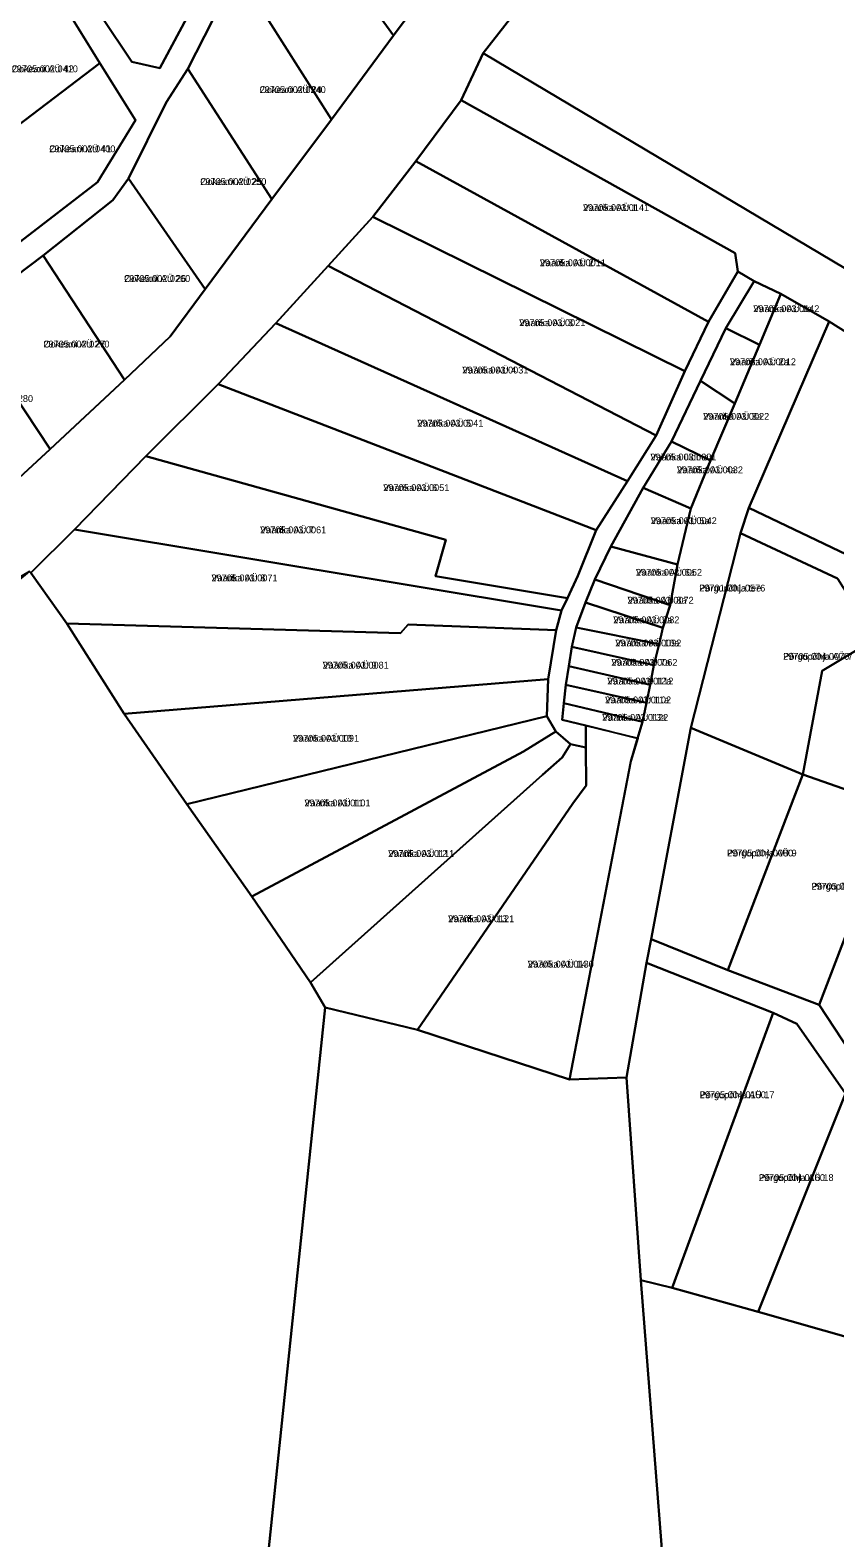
# Model space of a CAD drawing. Extents: x 504287 to 537970, y 6539941 to 6586214.
# Drawn here: x 518831.9 to 519008.5, y 6562862.8 to 6563193.8 of the extents above; entities that cross this region are included whole.
import ezdxf

# ---------------------------------------------------------------- set-up
doc = ezdxf.new("R2010")
doc.units = 0
for name, color, linetype in [('L_AADRESS', 7, 'Continuous'), ('PIIR', 7, 'Continuous'), ('TUNNUS', 7, 'Continuous')]:
    doc.layers.add(name, color=color, linetype=linetype)

msp = doc.modelspace()

# ---------------------------------------------------------------- linework, layer by layer
at = {"layer": 'PIIR'}
for points in [[(518611.67, 6562978.96), (518632.13, 6562986.98), (518663.34, 6562995.34), (518677.68, 6563001.14), (518705.68, 6563011.65), (518725.61, 6563019.13), (518741.78, 6563029.88), (518758.34, 6563042.04), (518773.5, 6563053.13), (518789.1, 6563064.61), (518804.49, 6563075.91), (518822.61, 6563089.21), (518836.29, 6563101.82), (518852.61, 6563117.07), (518862.64, 6563126.56), (518870.35, 6563136.94), (518884.98, 6563156.75), (518898.02, 6563174.23), (518911.68, 6563192.64), (518931.09, 6563218.79), (519024.68, 6563327.68)], [(519016.55, 6563293.33), (519001.41, 6563278.34), (518931.33, 6563188.8), (518926.48, 6563178.44), (518916.6, 6563165.06), (518907.12, 6563152.83), (518897.31, 6563142.07), (518885.87, 6563129.49), (518873.2, 6563116.1), (518857.32, 6563100.31), (518841.67, 6563084.19), (518832.03, 6563074.64), (518831.79, 6563074.96), (518677.48, 6562984.21), (518677.1, 6562981.81), (518629.07, 6562968.84), (518595.06, 6562951.11)], [(518840.91, 6563206.88), (518854.21, 6563186.85), (518860.39, 6563185.52), (518877.12, 6563216.85)], [(518877.44, 6563206.77), (518866.55, 6563185.31), (518861.78, 6563177.96), (518853.53, 6563161.26), (518850.05, 6563156.51), (518834.73, 6563144.37), (518817.02, 6563130.98)], [(519027.97, 6563116.81), (519007.26, 6563129.84), (518996.65, 6563135.95), (518990.81, 6563138.75), (518987.23, 6563140.83), (518986.63, 6563144.83), (518926.48, 6563178.44), (518931.33, 6563188.8), (519010.92, 6563141.43)], [(519009.13, 6563073.43), (518987.82, 6563083.36), (518989.65, 6563088.92), (519012.79, 6563077.89)], [(519021.76, 6563023.32), (519001.51, 6563030.36), (519005.79, 6563053.18), (519017.47, 6563060.18)], [(519010.88, 6562960.31), (519000.22, 6562975.6), (518994.98, 6562978.08), (518967.22, 6562989.05), (518968.24, 6562994.26), (518985.05, 6562987.42), (519005.08, 6562979.84), (519015.34, 6562964.24)], [(518879.11, 6562810.73), (518896.66, 6562979.21), (518916.96, 6562974.33), (518950.27, 6562963.4), (518962.77, 6562963.86), (518965.92, 6562919.34), (518973.77, 6562819.08)], [(518973.77, 6562819.08), (518965.92, 6562919.34), (518972.83, 6562917.66), (518991.73, 6562912.38), (519013.07, 6562906.3)]]:
    msp.add_lwpolyline(points, dxfattribs=at)
for points in [[(519053.34, 6563236.21), (519046.68, 6563227.13), (519070.28, 6563181.56), (519010.92, 6563141.43), (518931.33, 6563188.8), (519001.41, 6563278.34)], [(518807.11, 6563251.02), (518803.97, 6563253.09), (518797.82, 6563253.39), (518774.89, 6563236.9), (518749.98, 6563217.71), (518748.62, 6563211.87), (518757.55, 6563196.94), (518768.55, 6563179.13), (518779.44, 6563161.5), (518790.34, 6563143.28), (518797.06, 6563131.97), (518803.72, 6563128.09), (518829.77, 6563147.46), (518846.7, 6563160.42), (518855.04, 6563174.06), (518847.22, 6563186.59), (518836.48, 6563204.05), (518825.35, 6563221.66), (518814.27, 6563239.25)], [(518890.92, 6563221.32), (518915.46, 6563240.93), (518931.09, 6563218.79), (518911.68, 6563192.64)], [(518840.91, 6563206.88), (518870.29, 6563227.64), (518877.12, 6563216.85), (518860.39, 6563185.52), (518854.21, 6563186.85)], [(518881.48, 6563213.11), (518890.92, 6563221.32), (518911.68, 6563192.64), (518898.02, 6563174.23), (518877.44, 6563206.77)], [(518808.29, 6563182.37), (518836.48, 6563204.05), (518847.22, 6563186.59), (518818.99, 6563165.13)], [(518877.44, 6563206.77), (518898.02, 6563174.23), (518884.98, 6563156.75), (518866.55, 6563185.31)], [(518818.99, 6563165.13), (518847.22, 6563186.59), (518855.04, 6563174.06), (518846.7, 6563160.42), (518829.77, 6563147.46)], [(518861.78, 6563177.96), (518866.55, 6563185.31), (518884.98, 6563156.75), (518870.35, 6563136.94), (518853.53, 6563161.26)], [(518926.48, 6563178.44), (518986.63, 6563144.83), (518987.23, 6563140.83), (518980.77, 6563129.8), (518916.6, 6563165.06)], [(518980.77, 6563129.8), (518975.6, 6563118.95), (518907.12, 6563152.83), (518916.6, 6563165.06)], [(518850.05, 6563156.51), (518853.53, 6563161.26), (518870.35, 6563136.94), (518862.64, 6563126.56), (518852.61, 6563117.07), (518834.73, 6563144.37)], [(518907.12, 6563152.83), (518975.6, 6563118.95), (518969.35, 6563104.86), (518897.31, 6563142.07)], [(518834.73, 6563144.37), (518852.61, 6563117.07), (518836.29, 6563101.82), (518817.02, 6563130.98)], [(518897.31, 6563142.07), (518969.35, 6563104.86), (518963.05, 6563094.8), (518885.87, 6563129.49)], [(518987.23, 6563140.83), (518990.81, 6563138.75), (518984.63, 6563128.38), (518979.04, 6563116.84), (518972.65, 6563103.53), (518966.49, 6563093.34), (518959.34, 6563080.46), (518955.82, 6563073.22), (518953.82, 6563068.16), (518951.76, 6563062.63), (518950.83, 6563058.42), (518950.13, 6563054.18), (518949.49, 6563050.06), (518949.03, 6563046.02), (518948.67, 6563042.36), (518953.86, 6563041.14), (518953.91, 6563036.3), (518950.54, 6563037.03), (518947.33, 6563039.82), (518945.29, 6563043.17), (518945.64, 6563051.3), (518947.34, 6563062.11), (518948.57, 6563066.39), (518949.85, 6563069.14), (518952.11, 6563074.02), (518956.15, 6563084.05), (518963.05, 6563094.8), (518969.35, 6563104.86), (518975.6, 6563118.95), (518980.77, 6563129.8)], [(518990.81, 6563138.75), (518996.65, 6563135.95), (518991.97, 6563124.71), (518984.63, 6563128.38)], [(518991.97, 6563124.71), (518996.65, 6563135.95), (519007.26, 6563129.84), (518989.65, 6563088.92), (518987.82, 6563083.36), (518976.92, 6563040.6), (518968.24, 6562994.26), (518967.22, 6562989.05), (518962.77, 6562963.86), (518950.27, 6562963.4), (518963.76, 6563033.26), (518965.25, 6563038.32), (518966.35, 6563041.96), (518967.16, 6563046.13), (518967.98, 6563050.09), (518968.84, 6563054.4), (518969.98, 6563059.02), (518970.78, 6563062.58), (518972.36, 6563067.6), (518973.99, 6563076.51), (518976.91, 6563088.81), (518981.25, 6563099.32), (518986.61, 6563111.86)], [(518817.02, 6563130.98), (518836.29, 6563101.82), (518822.61, 6563089.21), (518799.78, 6563117.79)], [(518885.87, 6563129.49), (518963.05, 6563094.8), (518956.15, 6563084.05), (518873.2, 6563116.1)], [(518991.97, 6563124.71), (518986.61, 6563111.86), (518979.04, 6563116.84), (518984.63, 6563128.38)], [(519007.26, 6563129.84), (519027.97, 6563116.81), (519012.79, 6563077.89), (518989.65, 6563088.92)], [(518873.2, 6563116.1), (518956.15, 6563084.05), (518952.11, 6563074.02), (518949.85, 6563069.14), (518920.9, 6563073.92), (518923.14, 6563081.94), (518857.32, 6563100.31)], [(518979.04, 6563116.84), (518986.61, 6563111.86), (518981.25, 6563099.32), (518972.65, 6563103.53)], [(518972.65, 6563103.53), (518981.25, 6563099.32), (518976.91, 6563088.81), (518966.49, 6563093.34)], [(518857.32, 6563100.31), (518923.14, 6563081.94), (518920.9, 6563073.92), (518949.85, 6563069.14), (518948.57, 6563066.39), (518841.67, 6563084.19)], [(518966.49, 6563093.34), (518976.91, 6563088.81), (518973.99, 6563076.51), (518959.34, 6563080.46)], [(518832.03, 6563074.64), (518841.67, 6563084.19), (518948.57, 6563066.39), (518947.34, 6563062.11), (518914.85, 6563063.33), (518913.21, 6563061.41), (518839.93, 6563063.56)], [(518987.82, 6563083.36), (519009.13, 6563073.43), (519017.47, 6563060.18), (519005.79, 6563053.18), (519001.51, 6563030.36), (518976.92, 6563040.6)], [(518959.34, 6563080.46), (518973.99, 6563076.51), (518972.36, 6563067.6), (518955.82, 6563073.22)], [(518879.11, 6562810.73), (518677.48, 6562984.21), (518685.4, 6562986.09), (518694.68, 6562988.69), (518710.21, 6562993.84), (518725.69, 6563000.55), (518739.48, 6563007.59), (518753.43, 6563016.02), (518769.43, 6563026.65), (518786.69, 6563039.37), (518812.54, 6563059.11), (518831.79, 6563074.96), (518832.03, 6563074.64), (518839.93, 6563063.56), (518852.52, 6563043.72), (518866.3, 6563023.86), (518880.55, 6563003.6), (518893.41, 6562984.73), (518896.66, 6562979.21)], [(518955.82, 6563073.22), (518972.36, 6563067.6), (518970.78, 6563062.58), (518953.82, 6563068.16)], [(518953.82, 6563068.16), (518970.78, 6563062.58), (518969.98, 6563059.02), (518951.76, 6563062.63)], [(518839.93, 6563063.56), (518913.21, 6563061.41), (518914.85, 6563063.33), (518947.34, 6563062.11), (518945.64, 6563051.3), (518852.52, 6563043.72)], [(518951.76, 6563062.63), (518969.98, 6563059.02), (518968.84, 6563054.4), (518950.83, 6563058.42)], [(518950.83, 6563058.42), (518968.84, 6563054.4), (518967.98, 6563050.09), (518950.13, 6563054.18)], [(518950.13, 6563054.18), (518967.98, 6563050.09), (518967.16, 6563046.13), (518949.49, 6563050.06)], [(518852.52, 6563043.72), (518945.64, 6563051.3), (518945.29, 6563043.17), (518866.3, 6563023.86)], [(518949.49, 6563050.06), (518967.16, 6563046.13), (518966.35, 6563041.96), (518949.03, 6563046.02)], [(518948.67, 6563042.36), (518949.03, 6563046.02), (518966.35, 6563041.96), (518965.25, 6563038.32), (518953.86, 6563041.14)], [(518866.3, 6563023.86), (518945.29, 6563043.17), (518947.33, 6563039.82), (518940.2, 6563035.46), (518880.55, 6563003.6)], [(518880.55, 6563003.6), (518940.2, 6563035.46), (518947.33, 6563039.82), (518950.54, 6563037.03), (518948.7, 6563034.11), (518944.36, 6563030.3), (518893.41, 6562984.73)], [(518951, 6563023.99), (518953.92, 6563027.98), (518953.91, 6563036.3), (518953.86, 6563041.14), (518965.28, 6563038.34), (518963.78, 6563033.28), (518950.27, 6562963.4), (518916.96, 6562974.33)], [(518976.92, 6563040.6), (519001.51, 6563030.36), (518985.05, 6562987.42), (518968.24, 6562994.26)], [(518896.66, 6562979.21), (518893.41, 6562984.73), (518944.36, 6563030.3), (518948.7, 6563034.11), (518950.54, 6563037.03), (518953.91, 6563036.3), (518953.92, 6563027.98), (518951, 6563023.99), (518916.96, 6562974.33)], [(519001.51, 6563030.36), (519021.76, 6563023.32), (519011.28, 6562996.06), (519005.08, 6562979.84), (518985.05, 6562987.42)], [(519005.08, 6562979.84), (519011.28, 6562996.06), (519046.04, 6562982.44), (519035.67, 6562956.3), (519015.34, 6562964.24)], [(518965.92, 6562919.34), (518962.77, 6562963.86), (518967.22, 6562989.05), (518994.98, 6562978.08), (518972.83, 6562917.66)], [(518994.98, 6562978.08), (519000.22, 6562975.6), (519010.88, 6562960.31), (518991.73, 6562912.38), (518972.83, 6562917.66)], [(519010.88, 6562960.31), (519030.87, 6562952.08), (519013.07, 6562906.3), (518991.73, 6562912.38)]]:
    msp.add_lwpolyline(points, close=True, dxfattribs=at)

# ---------------------------------------------------------------- texts
at = {"layer": 'L_AADRESS'}
for s, p in [('Ookeani AÜ 42', (518827.88, 6563184.59)), ('Ookeani AÜ 24', (518882.29, 6563180.02)), ('Ookeani AÜ 41', (518836.11, 6563167.03)), ('Ookeani AÜ 25', (518869.25, 6563159.82)), ('Vaarika AÜ 1', (518953.26, 6563154.12)), ('Vaarika AÜ 2', (518943.78, 6563142)), ('Ookeani AÜ 26', (518852.54, 6563138.54)), ('Vaarika AÜ 1a', (518990.64, 6563131.92)), ('Vaarika AÜ 3', (518939.26, 6563128.84)), ('Ookeani AÜ 27', (518834.82, 6563124.15)), ('Vaarika AÜ 2a', (518985.5, 6563120.26)), ('Vaarika AÜ 4', (518926.77, 6563118.44)), ('Vaarika AÜ 5', (518916.88, 6563106.77)), ('Vaarika AÜ 3a', (518979.63, 6563108.28)), ('Vaarika üldmaa', (518968.05, 6563099.35)), ('Vaarika AÜ 4a', (518973.87, 6563096.53)), ('Vaarika AÜ 6', (518909.42, 6563092.62)), ('Vaarika AÜ 7', (518882.4, 6563083.35)), ('Vaarika AÜ 5a', (518968.12, 6563085.36)), ('Vaarika AÜ 6a', (518964.88, 6563074.03)), ('Vaarika AÜ 8', (518871.71, 6563072.8)), ('Põrgupõhja tee', (518978.77, 6563070.57)), ('Vaarika AÜ 8a', (518963.04, 6563067.9)), ('Vaarika AÜ 9a', (518959.91, 6563063.59)), ('Vaarika AÜ 10a', (518960.35, 6563058.51)), ('Vaarika AÜ 9', (518896.12, 6563053.64)), ('Vaarika AÜ 7a', (518959.48, 6563054.26)), ('Põrgupõhja AÜ 7', (518997.2, 6563055.57)), ('Vaarika AÜ 12a', (518958.6, 6563050.15)), ('Vaarika AÜ 11a', (518958.1, 6563046.01)), ('Vaarika AÜ 13a', (518957.47, 6563042.17)), ('Vaarika AÜ 10', (518889.6, 6563037.58)), ('Vaarika AÜ 11', (518892.11, 6563023.39)), ('Vaarika AÜ 12', (518910.5, 6563012.28)), ('Põrgupõhja AÜ 9', (518984.88, 6563012.39)), ('Põrgupõhja AÜ 10', (519003.4, 6563005.09)), ('Vaarika AÜ 13', (518923.66, 6562997.95)), ('Vaarika AÜ 14', (518941.12, 6562987.99)), ('Põrgupõhja AÜ 17', (518978.88, 6562959.3)), ('Põrgupõhja AÜ 18', (518991.86, 6562941.12))]:
    msp.add_text(s, height=1.5, dxfattribs=at).set_placement(p)
at = {"layer": 'TUNNUS'}
for s, p in [('29705:002:0410', (518827.88, 6563184.59)), ('29705:002:0240', (518882.29, 6563180.02)), ('29705:002:0400', (518836.11, 6563167.03)), ('29705:002:0250', (518869.25, 6563159.82)), ('29705:003:0141', (518953.26, 6563154.12)), ('29705:003:0011', (518943.78, 6563142)), ('29705:002:0260', (518852.54, 6563138.54)), ('29705:003:0142', (518990.64, 6563131.92)), ('29705:003:0021', (518939.26, 6563128.84)), ('29705:002:0270', (518834.82, 6563124.15)), ('29705:003:0012', (518985.5, 6563120.26)), ('29705:003:0031', (518926.77, 6563118.44)), ('29705:002:0280', (518818.04, 6563112.19)), ('29705:003:0041', (518916.88, 6563106.77)), ('29705:003:0022', (518979.63, 6563108.28)), ('29705:003:0001', (518968.05, 6563099.35)), ('29705:003:0032', (518973.87, 6563096.53)), ('29705:003:0051', (518909.42, 6563092.62)), ('29705:003:0061', (518882.4, 6563083.35)), ('29705:003:0042', (518968.12, 6563085.36)), ('29705:003:0052', (518964.88, 6563074.03)), ('29705:003:0071', (518871.71, 6563072.8)), ('29701:001:0576', (518978.77, 6563070.57)), ('29705:003:0072', (518963.04, 6563067.9)), ('29705:003:0082', (518959.91, 6563063.59)), ('29705:003:0092', (518960.35, 6563058.51)), ('29705:003:0081', (518896.12, 6563053.64)), ('29705:003:0062', (518959.48, 6563054.26)), ('29705:004:0070', (518997.2, 6563055.57)), ('29705:003:0112', (518958.6, 6563050.15)), ('29705:003:0102', (518958.1, 6563046.01)), ('29705:003:0122', (518957.47, 6563042.17)), ('29705:003:0091', (518889.6, 6563037.58)), ('29705:003:0101', (518892.11, 6563023.39)), ('29705:003:0111', (518910.5, 6563012.28)), ('29705:004:0080', (518984.88, 6563012.39)), ('29705:004:0250', (519003.4, 6563005.09)), ('29705:003:0121', (518923.66, 6562997.95)), ('29705:003:0130', (518941.12, 6562987.99)), ('29705:004:0150', (518978.88, 6562959.3)), ('29705:004:0160', (518991.86, 6562941.12))]:
    msp.add_text(s, height=1.5, dxfattribs=at).set_placement(p)

doc.saveas('drawing.dxf')
